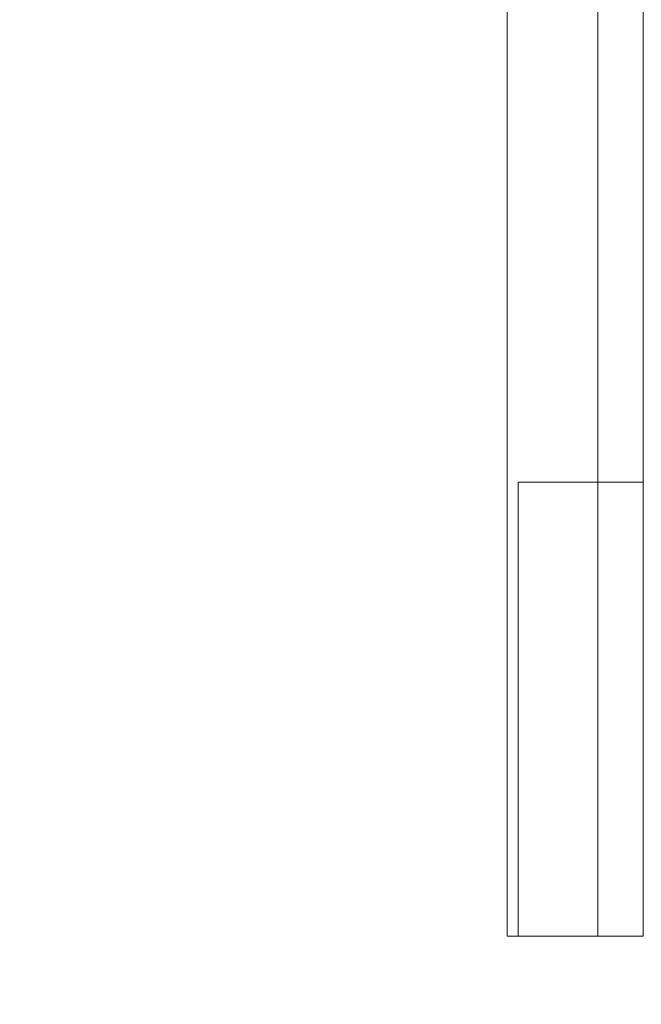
# Model space of a CAD drawing. Header units: inches. Extents: x -412 to -304, y -62 to 18.
# Tile 458 of 656: x -356.389 to -355.85, y -23.122 to -22.267. Entities that reach past the tile are written whole.
import ezdxf

# ---------------------------------------------------------------- set-up
doc = ezdxf.new("R2010")
doc.units = ezdxf.units.IN
doc.header["$LTSCALE"] = 32
doc.header["$MEASUREMENT"] = 0
doc.linetypes.add('Dash Style-1', pattern=[0.083328, 0.041656, -0.041672])
for name, color, linetype, lineweight in [('Black', 7, 'Continuous', 18), ('DashLineFill', 7, 'Dash Style-1', 13), ('Drawing', 7, 'Continuous', 18), ('Metal_HtAdjMech', 7, 'Continuous', 18), ('None', 7, 'Continuous', 18), ('SolidLine', 7, 'Continuous', 15), ('Wood_1-H', 7, 'Continuous', 13)]:
    doc.layers.add(name, color=color, linetype=linetype, lineweight=lineweight)

# ---------------------------------------------------------------- blocks, each defined once
blk = doc.blocks.new('Group-20')
at = {"layer": 'Black'}
for points in [[(-34.54794, 16.53613, 28.9791), (34.54794, 16.53613, 28.9791), (34.54794, -16.53613, 28.9791), (-34.54794, -16.53613, 28.9791)], [(-34.54794, 16.53613, 27.70079), (34.54794, 16.53613, 27.70079), (34.54794, -16.53613, 27.70079), (-34.54794, -16.53613, 27.70079)]]:
    blk.add_3dface(points, dxfattribs=at)
at = {"layer": 'Wood_1-H'}
for points in [[(-35.96494, 17.95313, 28.99879), (35.96494, 17.95313, 28.99879), (35.96494, -17.95313, 28.99879), (-35.96494, -17.95313, 28.99879)], [(-35.96494, 17.95313, 28.9791), (35.96494, 17.95313, 28.9791), (35.96494, -17.95313, 28.9791), (-35.96494, -17.95313, 28.9791)]]:
    blk.add_3dface(points, dxfattribs=at)
blk = doc.blocks.new('MpHtAdjTrough-1095 (3D)')
at = {"layer": 'Black'}
for points in [[(-17.3622, -4.05467, -1.5537), (17.3622, -4.05467, -1.5537), (17.3622, 2.5995, -3.97562), (-17.3622, 2.5995, -3.97562)], [(-17.3622, 2.59168, -4.03646), (17.3622, 2.59168, -4.03646), (17.3622, -4.07513, -1.60994), (-17.3622, -4.07513, -1.60994)]]:
    blk.add_3dface(points, dxfattribs=at)
blk = doc.blocks.new('TEK04-FrameB (3D)')
at = {"layer": 'Metal_HtAdjMech'}
for points, invisible_edges in [([(0, -0.37745, 10.11826), (20.57087, -0.37745, 10.11826), (20.57087, -0.37402, 10.11811), (0, -0.37402, 10.11811)], 1), ([(20.57087, -0.37745, 11.53528), (8.57283, -0.37745, 11.53528), (8.57283, -0.37402, 11.53543), (20.17717, -0.37402, 11.53543)], 9), ([(9.25197, -0.37402, 10.03937), (20.57087, -0.37402, 10.03937), (20.57087, -0.38431, 10.03982), (9.25197, -0.38431, 10.03982)], 4), ([(20.17717, -0.37402, 11.61417), (19.74409, -0.37402, 11.61417), (19.74409, -0.38431, 11.61372), (20.17717, -0.38431, 11.61372)], 4), ([(20.17717, -0.37402, 11.53543), (20.57087, -0.37402, 11.53543), (20.57087, -0.37745, 11.53528)], 8), ([(20.17717, -0.37402, 11.53543), (20.17717, -0.45753, 11.57958), (20.17717, -0.46449, 11.57198), (20.17717, -0.47077, 11.56381)], 9), ([(20.17717, -0.37402, 11.53543), (20.17717, -0.44176, 11.59281), (20.17717, -0.44994, 11.58654), (20.17717, -0.45753, 11.57958)], 9), ([(20.17717, -0.37402, 11.53543), (20.17717, -0.42393, 11.60311), (20.17717, -0.43307, 11.59835), (20.17717, -0.44176, 11.59281)], 9), ([(20.17717, -0.37402, 11.53543), (20.17717, -0.39453, 11.61238), (20.17717, -0.40458, 11.61015)], 9), ([(20.17717, -0.40458, 11.61015), (20.17717, -0.41441, 11.60705), (20.17717, -0.42393, 11.60311), (20.17717, -0.37402, 11.53543)], 12), ([(20.17717, -0.37402, 11.53543), (20.17717, -0.37402, 11.61417), (20.17717, -0.38431, 11.61372), (20.17717, -0.39453, 11.61238)], 9), ([(20.17717, -0.47077, 11.56381), (20.17717, -0.4763, 11.55512), (20.17717, -0.48106, 11.54598), (20.17717, -0.37402, 11.53543)], 12), ([(20.17717, -0.48106, 11.54598), (20.17717, -0.4824, 11.54299), (20.17717, -0.4824, 11.53543), (20.17717, -0.37402, 11.53543)], 8), ([(20.57087, -0.37402, 10.11811), (20.57087, -0.37745, 10.11826), (20.57087, -0.38431, 10.03982), (20.57087, -0.37402, 10.03937)], 10), ([(20.57087, -0.37745, 11.53528), (20.57087, -0.37402, 11.53543), (20.57087, -0.4824, 11.53543)], 8), ([(0, -0.38085, 10.11871), (20.57087, -0.38085, 10.11871), (20.57087, -0.37745, 10.11826), (0, -0.37745, 10.11826)], 5), ([(0, -0.38421, 10.11945), (20.57087, -0.38421, 10.11945), (20.57087, -0.38085, 10.11871), (0, -0.38085, 10.11871)], 5), ([(0, -0.38748, 10.12048), (20.57087, -0.38748, 10.12048), (20.57087, -0.38421, 10.11945), (0, -0.38421, 10.11945)], 5), ([(8.57283, -0.37745, 11.53528), (20.57087, -0.37745, 11.53528), (20.57087, -0.38085, 11.53483), (8.57283, -0.38085, 11.53483)], 5), ([(8.57283, -0.38085, 11.53483), (20.57087, -0.38085, 11.53483), (20.57087, -0.38421, 11.53409), (8.57283, -0.38421, 11.53409)], 5), ([(8.57283, -0.38421, 11.53409), (20.57087, -0.38421, 11.53409), (20.57087, -0.38748, 11.53306), (8.57283, -0.38748, 11.53306)], 5), ([(9.25197, -0.38431, 10.03982), (20.57087, -0.38431, 10.03982), (20.57087, -0.39453, 10.04116), (9.25197, -0.39453, 10.04116)], 5), ([(20.17717, -0.38431, 11.61372), (19.74409, -0.38431, 11.61372), (19.74409, -0.39453, 11.61238), (20.17717, -0.39453, 11.61238)], 5), ([(20.57087, -0.37745, 10.11826), (20.57087, -0.38085, 10.11871), (20.57087, -0.39453, 10.04116), (20.57087, -0.38431, 10.03982)], 10), ([(20.57087, -0.38085, 11.53483), (20.57087, -0.37745, 11.53528), (20.57087, -0.4824, 11.53543)], 10), ([(20.57087, -0.40458, 10.04339), (20.57087, -0.39453, 10.04116), (20.57087, -0.38085, 10.11871), (20.57087, -0.38421, 10.11945)], 10), ([(20.57087, -0.38421, 11.53409), (20.57087, -0.38085, 11.53483), (20.57087, -0.4824, 11.53543)], 10), ([(20.57087, -0.4824, 11.53543), (20.57087, -0.38748, 11.53306), (20.57087, -0.38421, 11.53409)], 9), ([(20.57087, -0.38421, 10.11945), (20.57087, -0.38748, 10.12048), (20.57087, -0.41441, 10.04649), (20.57087, -0.40458, 10.04339)], 10), ([(0, -0.39065, 10.1218), (20.57087, -0.39065, 10.1218), (20.57087, -0.38748, 10.12048), (0, -0.38748, 10.12048)], 5), ([(0, -0.3937, 10.12338), (20.57087, -0.3937, 10.12338), (20.57087, -0.39065, 10.1218), (0, -0.39065, 10.1218)], 5), ([(8.57283, -0.38748, 11.53306), (20.57087, -0.38748, 11.53306), (20.57087, -0.39065, 11.53174), (8.57283, -0.39065, 11.53174)], 5), ([(8.57283, -0.39065, 11.53174), (20.57087, -0.39065, 11.53174), (20.57087, -0.3937, 11.53016), (8.57283, -0.3937, 11.53016)], 5), ([(20.57087, -0.42393, 10.05044), (20.57087, -0.41441, 10.04649), (20.57087, -0.38748, 10.12048), (20.57087, -0.39065, 10.1218)], 10), ([(20.57087, -0.39065, 11.53174), (20.57087, -0.38748, 11.53306), (20.57087, -0.4824, 11.53543)], 10), ([(20.57087, -0.4824, 11.53543), (20.57087, -0.3937, 11.53016), (20.57087, -0.39065, 11.53174)], 9), ([(20.57087, -0.39065, 10.1218), (20.57087, -0.3937, 10.12338), (20.57087, -0.43307, 10.05519), (20.57087, -0.42393, 10.05044)], 10), ([(0, -0.3966, 10.12523), (20.57087, -0.3966, 10.12523), (20.57087, -0.3937, 10.12338), (0, -0.3937, 10.12338)], 5), ([(0, -0.39932, 10.12732), (20.57087, -0.39932, 10.12732), (20.57087, -0.3966, 10.12523), (0, -0.3966, 10.12523)], 5), ([(0, -0.40185, 10.12964), (20.57087, -0.40185, 10.12964), (20.57087, -0.39932, 10.12732), (0, -0.39932, 10.12732)], 5), ([(8.57283, -0.3937, 11.53016), (20.57087, -0.3937, 11.53016), (20.57087, -0.3966, 11.52831), (8.57283, -0.3966, 11.52831)], 5), ([(8.57283, -0.3966, 11.52831), (20.57087, -0.3966, 11.52831), (20.57087, -0.39932, 11.52622), (8.57283, -0.39932, 11.52622)], 5), ([(8.57283, -0.39932, 11.52622), (20.57087, -0.39932, 11.52622), (20.57087, -0.40185, 11.5239), (8.57283, -0.40185, 11.5239)], 5), ([(9.25197, -0.39453, 10.04116), (20.57087, -0.39453, 10.04116), (20.57087, -0.40458, 10.04339), (9.25197, -0.40458, 10.04339)], 5), ([(20.17717, -0.39453, 11.61238), (19.74409, -0.39453, 11.61238), (19.74409, -0.40458, 11.61015), (20.17717, -0.40458, 11.61015)], 5), ([(20.57087, -0.44176, 10.06073), (20.57087, -0.43307, 10.05519), (20.57087, -0.3937, 10.12338), (20.57087, -0.3966, 10.12523)], 10), ([(20.57087, -0.3966, 11.52831), (20.57087, -0.3937, 11.53016), (20.57087, -0.4824, 11.53543)], 10), ([(20.57087, -0.4824, 11.53543), (20.57087, -0.39932, 11.52622), (20.57087, -0.3966, 11.52831)], 9), ([(20.57087, -0.3966, 10.12523), (20.57087, -0.39932, 10.12732), (20.57087, -0.44994, 10.067), (20.57087, -0.44176, 10.06073)], 10), ([(20.57087, -0.45753, 10.07396), (20.57087, -0.44994, 10.067), (20.57087, -0.39932, 10.12732), (20.57087, -0.40185, 10.12964)], 10), ([(20.57087, -0.40185, 11.5239), (20.57087, -0.39932, 11.52622), (20.57087, -0.4824, 11.53543)], 10), ([(0, -0.40417, 10.13217), (20.57087, -0.40417, 10.13217), (20.57087, -0.40185, 10.12964), (0, -0.40185, 10.12964)], 5), ([(0, -0.40627, 10.1349), (20.57087, -0.40627, 10.1349), (20.57087, -0.40417, 10.13217), (0, -0.40417, 10.13217)], 5), ([(0, -0.40811, 10.1378), (20.57087, -0.40811, 10.1378), (20.57087, -0.40627, 10.1349), (0, -0.40627, 10.1349)], 5), ([(0, -0.4097, 10.14084), (20.57087, -0.4097, 10.14084), (20.57087, -0.40811, 10.1378), (0, -0.40811, 10.1378)], 5), ([(0, -0.41101, 10.14401), (20.57087, -0.41101, 10.14401), (20.57087, -0.4097, 10.14084), (0, -0.4097, 10.14084)], 5), ([(8.57283, -0.40185, 11.5239), (20.57087, -0.40185, 11.5239), (20.57087, -0.40417, 11.52137), (8.57283, -0.40417, 11.52137)], 5), ([(8.57283, -0.40417, 11.52137), (20.57087, -0.40417, 11.52137), (20.57087, -0.40627, 11.51864), (8.57283, -0.40627, 11.51864)], 5), ([(8.57283, -0.40627, 11.51864), (20.57087, -0.40627, 11.51864), (20.57087, -0.40811, 11.51575), (8.57283, -0.40811, 11.51575)], 5), ([(8.57283, -0.40811, 11.51575), (20.57087, -0.40811, 11.51575), (20.57087, -0.4097, 11.5127), (8.57283, -0.4097, 11.5127)], 5), ([(8.57283, -0.4097, 11.5127), (20.57087, -0.4097, 11.5127), (20.57087, -0.41101, 11.50953), (8.57283, -0.41101, 11.50953)], 5), ([(9.25197, -0.40458, 10.04339), (20.57087, -0.40458, 10.04339), (20.57087, -0.41441, 10.04649), (9.25197, -0.41441, 10.04649)], 5), ([(20.17717, -0.40458, 11.61015), (19.74409, -0.40458, 11.61015), (19.74409, -0.41441, 11.60705), (20.17717, -0.41441, 11.60705)], 5), ([(20.57087, -0.4824, 11.53543), (20.57087, -0.40417, 11.52137), (20.57087, -0.40185, 11.5239)], 9), ([(20.57087, -0.40185, 10.12964), (20.57087, -0.40417, 10.13217), (20.57087, -0.46449, 10.08156), (20.57087, -0.45753, 10.07396)], 10), ([(20.57087, -0.40627, 11.51864), (20.57087, -0.40417, 11.52137), (20.57087, -0.4824, 11.53543)], 10), ([(20.57087, -0.40417, 10.13217), (20.57087, -0.40627, 10.1349), (20.57087, -0.47077, 10.08974), (20.57087, -0.46449, 10.08156)], 10), ([(20.57087, -0.4824, 11.53543), (20.57087, -0.40811, 11.51575), (20.57087, -0.40627, 11.51864)], 9), ([(20.57087, -0.4763, 10.09843), (20.57087, -0.47077, 10.08974), (20.57087, -0.40627, 10.1349), (20.57087, -0.40811, 10.1378)], 10), ([(20.57087, -0.4097, 11.5127), (20.57087, -0.40811, 11.51575), (20.57087, -0.4824, 11.53543)], 10), ([(20.57087, -0.40811, 10.1378), (20.57087, -0.4097, 10.14084), (20.57087, -0.48106, 10.10756), (20.57087, -0.4763, 10.09843)], 10), ([(20.57087, -0.41101, 11.50953), (20.57087, -0.4097, 11.5127), (20.57087, -0.4824, 11.53543)], 10), ([(20.57087, -0.485, 10.11708), (20.57087, -0.48106, 10.10756), (20.57087, -0.4097, 10.14084), (20.57087, -0.41101, 10.14401)], 10), ([(0, -0.41204, 10.14729), (20.57087, -0.41204, 10.14729), (20.57087, -0.41101, 10.14401), (0, -0.41101, 10.14401)], 5), ([(0, -0.41279, 10.15064), (20.57087, -0.41279, 10.15064), (20.57087, -0.41204, 10.14729), (0, -0.41204, 10.14729)], 5), ([(0, -0.41324, 10.15405), (20.57087, -0.41324, 10.15405), (20.57087, -0.41279, 10.15064), (0, -0.41279, 10.15064)], 5), ([(20.57087, -0.41324, 10.15405), (0, -0.41324, 10.15405), (7.81988, -0.41339, 10.15748), (12.99705, -0.41339, 10.15748)], 11), ([(8.57283, -0.41101, 11.50953), (20.57087, -0.41101, 11.50953), (20.57087, -0.41204, 11.50625), (8.57283, -0.41204, 11.50625)], 5), ([(8.57283, -0.41204, 11.50625), (20.57087, -0.41204, 11.50625), (20.57087, -0.41279, 11.5029), (8.57283, -0.41279, 11.5029)], 5), ([(8.57283, -0.41279, 11.5029), (20.57087, -0.41279, 11.5029), (20.57087, -0.41324, 11.49949), (8.57283, -0.41324, 11.49949)], 5), ([(8.57283, -0.41324, 11.49949), (20.57087, -0.41324, 11.49949), (18.0561, -0.41339, 11.49606), (12.99705, -0.41339, 11.49606)], 11), ([(9.25197, -0.41441, 10.04649), (20.57087, -0.41441, 10.04649), (20.57087, -0.42393, 10.05044), (9.25197, -0.42393, 10.05044)], 5), ([(20.57087, -0.41324, 10.15405), (12.99705, -0.41339, 10.15748), (18.0561, -0.41339, 10.15748)], 9), ([(20.57087, -0.41324, 10.15405), (18.0561, -0.41339, 10.15748), (19.14862, -0.41339, 10.15748)], 9), ([(20.57087, -0.41324, 11.49949), (19.14862, -0.41339, 11.49606), (18.0561, -0.41339, 11.49606)], 9), ([(19.14862, -0.41339, 10.15748), (20.26575, -0.41339, 10.15748), (20.57087, -0.41324, 10.15405)], 10), ([(20.26575, -0.41339, 11.49606), (19.14862, -0.41339, 11.49606), (20.57087, -0.41324, 11.49949)], 10), ([(19.78346, -0.41339, 11.00394), (19.76802, -0.41339, 11.00326), (19.14862, -0.41339, 11.33858), (20.26575, -0.41339, 11.33858)], 14), ([(20.26575, -0.41339, 10.15748), (19.14862, -0.41339, 10.15748), (19.76802, -0.41339, 10.65028), (19.78346, -0.41339, 10.64961)], 10), ([(19.14862, -0.41339, 11.49606), (20.26575, -0.41339, 11.49606), (20.26575, -0.41339, 11.33858), (19.14862, -0.41339, 11.33858)], 14), ([(20.17717, -0.41441, 11.60705), (19.74409, -0.41441, 11.60705), (19.74409, -0.42393, 11.60311), (20.17717, -0.42393, 11.60311)], 5), ([(19.76802, -0.41339, 10.65028), (19.76802, -0.49213, 10.65028), (19.78346, -0.49213, 10.64961), (19.78346, -0.41339, 10.64961)], 5), ([(19.78346, -0.41339, 11.00394), (19.78346, -0.49213, 11.00394), (19.76802, -0.49213, 11.00326), (19.76802, -0.41339, 11.00326)], 5), ([(20.26575, -0.41339, 11.33858), (19.79891, -0.41339, 11.00326), (19.78346, -0.41339, 11.00394)], 9), ([(19.78346, -0.41339, 10.64961), (19.79891, -0.41339, 10.65028), (20.26575, -0.41339, 10.15748)], 10), ([(19.78346, -0.41339, 10.64961), (19.78346, -0.49213, 10.64961), (19.79891, -0.49213, 10.65028), (19.79891, -0.41339, 10.65028)], 5), ([(19.79891, -0.41339, 11.00326), (19.79891, -0.49213, 11.00326), (19.78346, -0.49213, 11.00394), (19.78346, -0.41339, 11.00394)], 5), ([(20.26575, -0.41339, 11.33858), (19.81423, -0.41339, 11.00125), (19.79891, -0.41339, 11.00326)], 9), ([(19.79891, -0.41339, 10.65028), (19.81423, -0.41339, 10.6523), (20.26575, -0.41339, 10.15748)], 10), ([(19.79891, -0.41339, 10.65028), (19.79891, -0.49213, 10.65028), (19.81423, -0.49213, 10.6523), (19.81423, -0.41339, 10.6523)], 5), ([(19.81423, -0.41339, 11.00125), (19.81423, -0.49213, 11.00125), (19.79891, -0.49213, 11.00326), (19.79891, -0.41339, 11.00326)], 5), ([(19.82932, -0.41339, 10.9979), (19.81423, -0.41339, 11.00125), (20.26575, -0.41339, 11.33858)], 10), ([(20.26575, -0.41339, 10.15748), (19.81423, -0.41339, 10.6523), (19.82932, -0.41339, 10.65564)], 9), ([(19.81423, -0.41339, 10.6523), (19.81423, -0.49213, 10.6523), (19.82932, -0.49213, 10.65564), (19.82932, -0.41339, 10.65564)], 5), ([(19.82932, -0.41339, 10.9979), (19.82932, -0.49213, 10.9979), (19.81423, -0.49213, 11.00125), (19.81423, -0.41339, 11.00125)], 5), ([(20.26575, -0.41339, 11.33858), (19.84406, -0.41339, 10.99325), (19.82932, -0.41339, 10.9979)], 9), ([(19.82932, -0.41339, 10.65564), (19.84406, -0.41339, 10.66029), (20.26575, -0.41339, 10.15748)], 10), ([(19.82932, -0.41339, 10.65564), (19.82932, -0.49213, 10.65564), (19.84406, -0.49213, 10.66029), (19.84406, -0.41339, 10.66029)], 5), ([(19.84406, -0.41339, 10.99325), (19.84406, -0.49213, 10.99325), (19.82932, -0.49213, 10.9979), (19.82932, -0.41339, 10.9979)], 5), ([(19.85834, -0.41339, 10.98734), (19.84406, -0.41339, 10.99325), (20.26575, -0.41339, 11.33858)], 10), ([(20.26575, -0.41339, 10.15748), (19.84406, -0.41339, 10.66029), (19.85834, -0.41339, 10.66621)], 9), ([(19.84406, -0.41339, 10.66029), (19.84406, -0.49213, 10.66029), (19.85834, -0.49213, 10.66621), (19.85834, -0.41339, 10.66621)], 5), ([(19.85834, -0.41339, 10.98734), (19.85834, -0.49213, 10.98734), (19.84406, -0.49213, 10.99325), (19.84406, -0.41339, 10.99325)], 5), ([(20.26575, -0.41339, 11.33858), (19.87205, -0.41339, 10.9802), (19.85834, -0.41339, 10.98734)], 9), ([(19.85834, -0.41339, 10.66621), (19.87205, -0.41339, 10.67334), (20.26575, -0.41339, 10.15748)], 10), ([(19.85834, -0.41339, 10.66621), (19.85834, -0.49213, 10.66621), (19.87205, -0.49213, 10.67334), (19.87205, -0.41339, 10.67334)], 5), ([(19.87205, -0.41339, 10.9802), (19.87205, -0.49213, 10.9802), (19.85834, -0.49213, 10.98734), (19.85834, -0.41339, 10.98734)], 5), ([(20.26575, -0.41339, 11.33858), (19.88508, -0.41339, 10.9719), (19.87205, -0.41339, 10.9802)], 9), ([(20.26575, -0.41339, 10.15748), (19.87205, -0.41339, 10.67334), (19.88508, -0.41339, 10.68165)], 9), ([(19.87205, -0.41339, 10.67334), (19.87205, -0.49213, 10.67334), (19.88508, -0.49213, 10.68165), (19.88508, -0.41339, 10.68165)], 5), ([(19.88508, -0.41339, 10.9719), (19.88508, -0.49213, 10.9719), (19.87205, -0.49213, 10.9802), (19.87205, -0.41339, 10.9802)], 5), ([(19.89734, -0.41339, 10.96249), (19.88508, -0.41339, 10.9719), (20.26575, -0.41339, 11.33858)], 10), ([(19.88508, -0.41339, 10.68165), (19.89734, -0.41339, 10.69106), (20.26575, -0.41339, 10.15748)], 10), ([(19.88508, -0.41339, 10.68165), (19.88508, -0.49213, 10.68165), (19.89734, -0.49213, 10.69106), (19.89734, -0.41339, 10.69106)], 5), ([(19.89734, -0.41339, 10.96249), (19.89734, -0.49213, 10.96249), (19.88508, -0.49213, 10.9719), (19.88508, -0.41339, 10.9719)], 5), ([(20.26575, -0.41339, 11.33858), (20.26575, -0.41339, 10.95965), (19.90045, -0.41339, 10.95965), (19.89734, -0.41339, 10.96249)], 11), ([(19.89734, -0.41339, 10.69106), (19.90874, -0.41339, 10.7015), (20.26575, -0.41339, 10.15748)], 10), ([(19.89734, -0.41339, 10.69106), (19.89734, -0.49213, 10.69106), (19.90874, -0.49213, 10.7015), (19.90874, -0.41339, 10.7015)], 5), ([(19.90045, -0.49213, 10.95965), (19.89734, -0.49213, 10.96249), (19.89734, -0.41339, 10.96249), (19.90045, -0.41339, 10.95965)], 10), ([(19.90874, -0.41339, 10.95205), (19.90045, -0.41339, 10.95965), (20.26575, -0.41339, 10.95965)], 10), ([(19.90045, -0.41339, 10.95965), (19.90874, -0.41339, 10.95205), (19.90874, -0.49213, 10.95205), (19.90045, -0.49213, 10.95965)], 10), ([(20.26575, -0.41339, 10.15748), (19.90874, -0.41339, 10.7015), (19.91918, -0.41339, 10.71289)], 9), ([(19.91918, -0.41339, 10.94065), (19.90874, -0.41339, 10.95205), (20.26575, -0.41339, 10.95965)], 10), ([(19.90874, -0.41339, 10.7015), (19.90874, -0.49213, 10.7015), (19.91918, -0.49213, 10.71289), (19.91918, -0.41339, 10.71289)], 5), ([(19.91918, -0.41339, 10.94065), (19.91918, -0.49213, 10.94065), (19.90874, -0.49213, 10.95205), (19.90874, -0.41339, 10.95205)], 5), ([(19.92859, -0.41339, 10.92839), (19.91918, -0.41339, 10.94065), (20.26575, -0.41339, 10.95965)], 10), ([(20.26575, -0.41339, 10.15748), (19.91918, -0.41339, 10.71289), (19.92859, -0.41339, 10.72515)], 9), ([(19.91918, -0.41339, 10.71289), (19.91918, -0.49213, 10.71289), (19.92859, -0.49213, 10.72515), (19.92859, -0.41339, 10.72515)], 5), ([(19.92859, -0.41339, 10.92839), (19.92859, -0.49213, 10.92839), (19.91918, -0.49213, 10.94065), (19.91918, -0.41339, 10.94065)], 5), ([(20.26575, -0.41339, 10.95965), (19.93689, -0.41339, 10.91535), (19.92859, -0.41339, 10.92839)], 9), ([(19.92859, -0.41339, 10.72515), (19.93689, -0.41339, 10.73819), (20.26575, -0.41339, 10.15748)], 10), ([(19.92859, -0.41339, 10.72515), (19.92859, -0.49213, 10.72515), (19.93689, -0.49213, 10.73819), (19.93689, -0.41339, 10.73819)], 5), ([(19.93689, -0.41339, 10.91535), (19.93689, -0.49213, 10.91535), (19.92859, -0.49213, 10.92839), (19.92859, -0.41339, 10.92839)], 5), ([(20.26575, -0.41339, 10.95965), (19.94403, -0.41339, 10.90164), (19.93689, -0.41339, 10.91535)], 9), ([(19.93689, -0.41339, 10.73819), (19.94403, -0.41339, 10.7519), (20.26575, -0.41339, 10.15748)], 10), ([(19.93689, -0.41339, 10.73819), (19.93689, -0.49213, 10.73819), (19.94403, -0.49213, 10.7519), (19.94403, -0.41339, 10.7519)], 5), ([(19.94403, -0.41339, 10.90164), (19.94403, -0.49213, 10.90164), (19.93689, -0.49213, 10.91535), (19.93689, -0.41339, 10.91535)], 5), ([(19.94995, -0.41339, 10.88737), (19.94403, -0.41339, 10.90164), (20.26575, -0.41339, 10.95965)], 10), ([(20.26575, -0.41339, 10.15748), (19.94403, -0.41339, 10.7519), (19.94995, -0.41339, 10.76618)], 9), ([(19.94403, -0.41339, 10.7519), (19.94403, -0.49213, 10.7519), (19.94995, -0.49213, 10.76618), (19.94995, -0.41339, 10.76618)], 5), ([(19.94995, -0.41339, 10.88737), (19.94995, -0.49213, 10.88737), (19.94403, -0.49213, 10.90164), (19.94403, -0.41339, 10.90164)], 5), ([(20.26575, -0.41339, 10.95965), (19.95459, -0.41339, 10.87263), (19.94995, -0.41339, 10.88737)], 9), ([(19.94995, -0.41339, 10.76618), (19.95459, -0.41339, 10.78092), (20.26575, -0.41339, 10.95965), (20.26575, -0.41339, 10.15748)], 14), ([(19.94995, -0.41339, 10.76618), (19.94995, -0.49213, 10.76618), (19.95459, -0.49213, 10.78092), (19.95459, -0.41339, 10.78092)], 5), ([(19.95459, -0.41339, 10.87263), (19.95459, -0.49213, 10.87263), (19.94995, -0.49213, 10.88737), (19.94995, -0.41339, 10.88737)], 5), ([(20.26575, -0.41339, 10.95965), (19.95459, -0.41339, 10.78092), (19.95794, -0.41339, 10.79601)], 9), ([(19.95794, -0.41339, 10.85754), (19.95459, -0.41339, 10.87263), (20.26575, -0.41339, 10.95965)], 10), ([(19.95459, -0.41339, 10.78092), (19.95459, -0.49213, 10.78092), (19.95794, -0.49213, 10.79601), (19.95794, -0.41339, 10.79601)], 5), ([(19.95794, -0.41339, 10.85754), (19.95794, -0.49213, 10.85754), (19.95459, -0.49213, 10.87263), (19.95459, -0.41339, 10.87263)], 5), ([(20.26575, -0.41339, 10.95965), (19.95794, -0.41339, 10.79601), (19.95996, -0.41339, 10.81133)], 9), ([(19.95996, -0.41339, 10.84221), (19.95794, -0.41339, 10.85754), (20.26575, -0.41339, 10.95965)], 10), ([(19.95794, -0.41339, 10.79601), (19.95794, -0.49213, 10.79601), (19.95996, -0.49213, 10.81133), (19.95996, -0.41339, 10.81133)], 5), ([(19.95996, -0.41339, 10.84221), (19.95996, -0.49213, 10.84221), (19.95794, -0.49213, 10.85754), (19.95794, -0.41339, 10.85754)], 5), ([(20.26575, -0.41339, 10.95965), (19.95996, -0.41339, 10.81133), (19.96063, -0.41339, 10.82677)], 9), ([(19.96063, -0.41339, 10.82677), (19.95996, -0.41339, 10.84221), (20.26575, -0.41339, 10.95965)], 10), ([(19.95996, -0.41339, 10.81133), (19.95996, -0.49213, 10.81133), (19.96063, -0.49213, 10.82677), (19.96063, -0.41339, 10.82677)], 5), ([(19.96063, -0.41339, 10.82677), (19.96063, -0.49213, 10.82677), (19.95996, -0.49213, 10.84221), (19.95996, -0.41339, 10.84221)], 5), ([(20.26575, -0.41339, 10.15748), (20.57087, -0.41339, 10.15748), (20.57087, -0.41324, 10.15405)], 8), ([(20.57087, -0.41324, 11.49949), (20.57087, -0.41339, 11.49606), (20.26575, -0.41339, 11.49606)], 8), ([(20.26575, -0.41339, 11.49606), (20.57087, -0.41339, 11.49606), (20.57087, -0.41339, 11.33858), (20.26575, -0.41339, 11.33858)], 12), ([(20.26575, -0.41339, 11.33858), (20.57087, -0.41339, 11.33858), (20.57087, -0.41339, 10.95965), (20.26575, -0.41339, 10.95965)], 13), ([(20.26575, -0.41339, 10.95965), (20.57087, -0.41339, 10.95965), (20.57087, -0.41339, 10.15748), (20.26575, -0.41339, 10.15748)], 9), ([(20.57087, -0.4824, 11.53543), (20.57087, -0.4881, 11.52663), (20.57087, -0.41204, 11.50625), (20.57087, -0.41101, 11.50953)], 11), ([(20.57087, -0.41101, 10.14401), (20.57087, -0.41204, 10.14729), (20.57087, -0.4881, 10.12691), (20.57087, -0.485, 10.11708)], 10), ([(20.57087, -0.4881, 11.52663), (20.57087, -0.49033, 11.51657), (20.57087, -0.41279, 11.5029), (20.57087, -0.41204, 11.50625)], 10), ([(20.57087, -0.41204, 10.14729), (20.57087, -0.41279, 10.15064), (20.57087, -0.49033, 10.13697), (20.57087, -0.4881, 10.12691)], 10), ([(20.57087, -0.49168, 10.14719), (20.57087, -0.49033, 10.13697), (20.57087, -0.41279, 10.15064), (20.57087, -0.41324, 10.15405)], 10), ([(20.57087, -0.41324, 11.49949), (20.57087, -0.41279, 11.5029), (20.57087, -0.49033, 11.51657), (20.57087, -0.49168, 11.50636)], 10), ([(20.57087, -0.49213, 10.15748), (20.57087, -0.49168, 10.14719), (20.57087, -0.41324, 10.15405), (20.57087, -0.41339, 10.15748)], 10), ([(20.57087, -0.41339, 11.49606), (20.57087, -0.41324, 11.49949), (20.57087, -0.49168, 11.50636), (20.57087, -0.49213, 11.49606)], 10), ([(20.57087, -0.41339, 10.95965), (20.57087, -0.41339, 11.33858), (20.57087, -0.49213, 11.33858), (20.57087, -0.49213, 10.95965)], 10), ([(20.57087, -0.41339, 11.33858), (20.57087, -0.41339, 11.49606), (20.57087, -0.49213, 11.49606), (20.57087, -0.49213, 11.33858)], 10), ([(20.57087, -0.49213, 10.95965), (20.57087, -0.49213, 10.15748), (20.57087, -0.41339, 10.15748), (20.57087, -0.41339, 10.95965)], 10), ([(9.25197, -0.42393, 10.05044), (20.57087, -0.42393, 10.05044), (20.57087, -0.43307, 10.05519), (9.25197, -0.43307, 10.05519)], 5), ([(20.17717, -0.42393, 11.60311), (19.74409, -0.42393, 11.60311), (19.74409, -0.43307, 11.59835), (20.17717, -0.43307, 11.59835)], 5), ([(9.25197, -0.43307, 10.05519), (20.57087, -0.43307, 10.05519), (20.57087, -0.44176, 10.06073), (9.25197, -0.44176, 10.06073)], 5), ([(20.17717, -0.43307, 11.59835), (19.74409, -0.43307, 11.59835), (19.74409, -0.44176, 11.59281), (20.17717, -0.44176, 11.59281)], 5), ([(9.25197, -0.44176, 10.06073), (20.57087, -0.44176, 10.06073), (20.57087, -0.44994, 10.067), (9.25197, -0.44994, 10.067)], 5), ([(20.17717, -0.44176, 11.59281), (19.74409, -0.44176, 11.59281), (19.74409, -0.44994, 11.58654), (20.17717, -0.44994, 11.58654)], 5), ([(9.25197, -0.44994, 10.067), (20.57087, -0.44994, 10.067), (20.57087, -0.45753, 10.07396), (9.25197, -0.45753, 10.07396)], 5), ([(20.17717, -0.44994, 11.58654), (19.74409, -0.44994, 11.58654), (19.74409, -0.45753, 11.57958), (20.17717, -0.45753, 11.57958)], 5), ([(9.25197, -0.45753, 10.07396), (20.57087, -0.45753, 10.07396), (20.57087, -0.46449, 10.08156), (9.25197, -0.46449, 10.08156)], 5), ([(20.17717, -0.45753, 11.57958), (19.74409, -0.45753, 11.57958), (19.74409, -0.46449, 11.57198), (20.17717, -0.46449, 11.57198)], 5), ([(9.25197, -0.46449, 10.08156), (20.57087, -0.46449, 10.08156), (20.57087, -0.47077, 10.08974), (9.25197, -0.47077, 10.08974)], 5), ([(20.17717, -0.46449, 11.57198), (19.74409, -0.46449, 11.57198), (19.74409, -0.47077, 11.56381), (20.17717, -0.47077, 11.56381)], 5), ([(9.25197, -0.47077, 10.08974), (20.57087, -0.47077, 10.08974), (20.57087, -0.4763, 10.09843), (9.25197, -0.4763, 10.09843)], 5), ([(9.25197, -0.4763, 10.09843), (20.57087, -0.4763, 10.09843), (20.57087, -0.48106, 10.10756), (9.25197, -0.48106, 10.10756)], 5), ([(20.17717, -0.47077, 11.56381), (19.74409, -0.47077, 11.56381), (19.74409, -0.4763, 11.55512), (20.17717, -0.4763, 11.55512)], 5), ([(20.17717, -0.4763, 11.55512), (19.74409, -0.4763, 11.55512), (19.74409, -0.48106, 11.54598), (20.17717, -0.48106, 11.54598)], 5), ([(9.25197, -0.48106, 10.10756), (20.57087, -0.48106, 10.10756), (20.57087, -0.485, 10.11708), (9.25197, -0.485, 10.11708)], 5), ([(9.25197, -0.485, 10.11708), (20.57087, -0.485, 10.11708), (20.57087, -0.4881, 10.12691), (9.25197, -0.4881, 10.12691)], 5), ([(19.74409, -0.48106, 11.54598), (19.74409, -0.485, 11.53646), (20.17717, -0.4824, 11.54299)], 10), ([(20.17717, -0.4824, 11.54299), (20.17717, -0.48106, 11.54598), (19.74409, -0.48106, 11.54598)], 10), ([(19.74409, -0.485, 11.53646), (20.57087, -0.485, 11.53646), (20.57087, -0.4824, 11.54299), (20.17717, -0.4824, 11.54299)], 9), ([(19.74409, -0.4881, 11.52663), (20.57087, -0.4881, 11.52663), (20.57087, -0.485, 11.53646), (19.74409, -0.485, 11.53646)], 5), ([(20.57087, -0.4824, 11.53543), (20.57087, -0.4824, 11.54299), (20.57087, -0.485, 11.53646), (20.57087, -0.4881, 11.52663)], 8), ([(9.25197, -0.4881, 10.12691), (20.57087, -0.4881, 10.12691), (20.57087, -0.49033, 10.13697), (9.25197, -0.49033, 10.13697)], 5), ([(9.25197, -0.49033, 10.13697), (20.57087, -0.49033, 10.13697), (20.57087, -0.49168, 10.14719), (9.25197, -0.49168, 10.14719)], 5), ([(12.99705, -0.49213, 10.15748), (9.25197, -0.49213, 10.15748), (9.25197, -0.49168, 10.14719), (20.57087, -0.49168, 10.14719)], 12), ([(18.0561, -0.49213, 10.15748), (12.99705, -0.49213, 10.15748), (20.57087, -0.49168, 10.14719)], 10), ([(20.57087, -0.49168, 10.14719), (19.14862, -0.49213, 10.15748), (18.0561, -0.49213, 10.15748)], 9), ([(20.57087, -0.49168, 10.14719), (20.57087, -0.49213, 10.15748), (19.14862, -0.49213, 10.15748)], 8), ([(19.14862, -0.49213, 10.15748), (20.57087, -0.49213, 10.15748), (19.79891, -0.49213, 10.65028), (19.78346, -0.49213, 10.64961)], 10), ([(19.78346, -0.49213, 10.64961), (19.76802, -0.49213, 10.65028), (19.14862, -0.49213, 10.15748)], 10), ([(19.74409, -0.49033, 11.51657), (20.57087, -0.49033, 11.51657), (20.57087, -0.4881, 11.52663), (19.74409, -0.4881, 11.52663)], 5), ([(19.74409, -0.49168, 11.50636), (20.57087, -0.49168, 11.50636), (20.57087, -0.49033, 11.51657), (19.74409, -0.49033, 11.51657)], 5), ([(19.74409, -0.49213, 11.49606), (20.57087, -0.49213, 11.49606), (20.57087, -0.49168, 11.50636), (19.74409, -0.49168, 11.50636)], 4), ([(20.57087, -0.49213, 11.33858), (19.74409, -0.49213, 11.33858), (19.84406, -0.49213, 10.99325), (19.85834, -0.49213, 10.98734)], 11), ([(19.74409, -0.49213, 11.33858), (19.76802, -0.49213, 11.00326), (19.78346, -0.49213, 11.00394)], 9), ([(19.74409, -0.49213, 11.33858), (19.81423, -0.49213, 11.00125), (19.82932, -0.49213, 10.9979)], 9), ([(19.78346, -0.49213, 11.00394), (19.79891, -0.49213, 11.00326), (19.74409, -0.49213, 11.33858)], 10), ([(19.82932, -0.49213, 10.9979), (19.84406, -0.49213, 10.99325), (19.74409, -0.49213, 11.33858)], 10), ([(19.79891, -0.49213, 11.00326), (19.81423, -0.49213, 11.00125), (19.74409, -0.49213, 11.33858)], 10), ([(19.74409, -0.49213, 11.33858), (20.57087, -0.49213, 11.33858), (20.57087, -0.49213, 11.49606), (19.74409, -0.49213, 11.49606)], 1), ([(20.57087, -0.49213, 10.15748), (19.81423, -0.49213, 10.6523), (19.79891, -0.49213, 10.65028)], 9), ([(19.82932, -0.49213, 10.65564), (19.81423, -0.49213, 10.6523), (20.57087, -0.49213, 10.15748)], 10), ([(20.57087, -0.49213, 10.15748), (19.84406, -0.49213, 10.66029), (19.82932, -0.49213, 10.65564)], 9), ([(19.85834, -0.49213, 10.66621), (19.84406, -0.49213, 10.66029), (20.57087, -0.49213, 10.15748)], 10), ([(20.57087, -0.49213, 10.15748), (19.87205, -0.49213, 10.67334), (19.85834, -0.49213, 10.66621)], 9), ([(19.85834, -0.49213, 10.98734), (19.87205, -0.49213, 10.9802), (20.57087, -0.49213, 11.33858)], 10), ([(19.88508, -0.49213, 10.68165), (19.87205, -0.49213, 10.67334), (20.57087, -0.49213, 10.15748)], 10), ([(19.87205, -0.49213, 10.9802), (19.88508, -0.49213, 10.9719), (20.57087, -0.49213, 11.33858)], 10), ([(20.57087, -0.49213, 10.15748), (19.89734, -0.49213, 10.69106), (19.88508, -0.49213, 10.68165)], 9), ([(20.57087, -0.49213, 11.33858), (19.88508, -0.49213, 10.9719), (19.89734, -0.49213, 10.96249)], 9), ([(20.57087, -0.49213, 10.15748), (19.90874, -0.49213, 10.7015), (19.89734, -0.49213, 10.69106)], 9), ([(19.89734, -0.49213, 10.96249), (19.90045, -0.49213, 10.95965), (20.57087, -0.49213, 10.95965), (20.57087, -0.49213, 11.33858)], 10), ([(20.57087, -0.49213, 10.95965), (19.90045, -0.49213, 10.95965), (19.90874, -0.49213, 10.95205)], 9), ([(20.57087, -0.49213, 10.95965), (19.90874, -0.49213, 10.95205), (19.91918, -0.49213, 10.94065)], 9), ([(19.91918, -0.49213, 10.71289), (19.90874, -0.49213, 10.7015), (20.57087, -0.49213, 10.15748)], 10), ([(19.92859, -0.49213, 10.72515), (19.91918, -0.49213, 10.71289), (20.57087, -0.49213, 10.15748)], 10), ([(20.57087, -0.49213, 10.95965), (19.91918, -0.49213, 10.94065), (19.92859, -0.49213, 10.92839)], 9), ([(20.57087, -0.49213, 10.15748), (19.93689, -0.49213, 10.73819), (19.92859, -0.49213, 10.72515)], 9), ([(19.92859, -0.49213, 10.92839), (19.93689, -0.49213, 10.91535), (20.57087, -0.49213, 10.95965)], 10), ([(20.57087, -0.49213, 10.15748), (19.94403, -0.49213, 10.7519), (19.93689, -0.49213, 10.73819)], 9), ([(19.93689, -0.49213, 10.91535), (19.94403, -0.49213, 10.90164), (20.57087, -0.49213, 10.95965)], 10), ([(19.94995, -0.49213, 10.76618), (19.94403, -0.49213, 10.7519), (20.57087, -0.49213, 10.15748)], 10), ([(20.57087, -0.49213, 10.95965), (19.94403, -0.49213, 10.90164), (19.94995, -0.49213, 10.88737)], 9), ([(20.57087, -0.49213, 10.15748), (19.95459, -0.49213, 10.78092), (19.94995, -0.49213, 10.76618)], 9), ([(19.94995, -0.49213, 10.88737), (19.95459, -0.49213, 10.87263), (20.57087, -0.49213, 10.95965)], 10), ([(20.57087, -0.49213, 10.95965), (19.95459, -0.49213, 10.87263), (19.95794, -0.49213, 10.85754)], 9), ([(19.95794, -0.49213, 10.79601), (19.95459, -0.49213, 10.78092), (20.57087, -0.49213, 10.15748), (20.57087, -0.49213, 10.95965)], 10), ([(20.57087, -0.49213, 10.95965), (19.95794, -0.49213, 10.85754), (19.95996, -0.49213, 10.84221)], 9), ([(19.95996, -0.49213, 10.81133), (19.95794, -0.49213, 10.79601), (20.57087, -0.49213, 10.95965)], 10), ([(20.57087, -0.49213, 10.95965), (19.95996, -0.49213, 10.84221), (19.96063, -0.49213, 10.82677)], 9), ([(19.96063, -0.49213, 10.82677), (19.95996, -0.49213, 10.81133), (20.57087, -0.49213, 10.95965)], 10)]:
    blk.add_3dface(points, dxfattribs=dict(at, invisible_edges=invisible_edges))
for points in [[(20.17717, -0.37402, 11.53543), (20.17717, -0.4824, 11.53543), (20.57087, -0.4824, 11.53543), (20.57087, -0.37402, 11.53543)], [(20.17717, -0.4824, 11.54299), (20.57087, -0.4824, 11.54299), (20.57087, -0.4824, 11.53543), (20.17717, -0.4824, 11.53543)]]:
    blk.add_3dface(points, dxfattribs=at)
blk = doc.blocks.new('TEK04-Frame (3D)')
at = {"layer": 'DashLineFill', "color": 7, "transparency": 33554687}
blk.add_blockref('TEK04-FrameB (3D)', (-1.4565, 2.59843, -11.69291), dxfattribs=at)
blk = doc.blocks.new('Group-23')
at = {"layer": 'None'}
blk.add_blockref('Group-20', (0, 0), dxfattribs=at)
at = {"layer": 'SolidLine', "color": 7}
for name, p in [('MpHtAdjTrough-1095 (3D)', (0, 0, 27.70079)), ('TEK04-Frame (3D)', (-21.55512, 0, 27.70079))]:
    blk.add_blockref(name, p, dxfattribs=at)
blk = doc.blocks.new('MP Ht Adju Rect Table (3D)')
at = {"layer": 'None'}
blk.add_blockref('Group-23', (0, 0), dxfattribs=at)
at = {"layer": 'Drawing', "color": 0, "flags": 1}
for tag in ['Tag', 'Catalog', 'Option1', 'Option2', 'Option3', 'Option4', 'Option5', 'Option6', 'Option7', 'Option8', 'Option9', 'Option10', 'Option11', 'Option12', 'Custom', 'FinishGroup', 'Discount', 'Item2', 'Item3', 'Item6', 'Item9', 'Item10', 'Item12', 'Item13', 'Item16', 'Item19', 'Item20', 'Item21', 'Item22', 'Item23', 'Item24', 'Item25', 'Item8', 'Item18', 'Item1', 'Item4', 'Item5', 'Item7', 'Item11', 'Item14', 'Item15', 'Item17']:
    blk.add_attdef(tag, (-16.60664, -46.53056), '', height=0.00709, dxfattribs=at)

msp = doc.modelspace()

# ---------------------------------------------------------------- block references
at = {"layer": 'Drawing', "rotation": 270}
msp.add_blockref('MP Ht Adju Rect Table (3D)', (-358.07283, -25.50309), dxfattribs=at)

doc.saveas('drawing.dxf')
